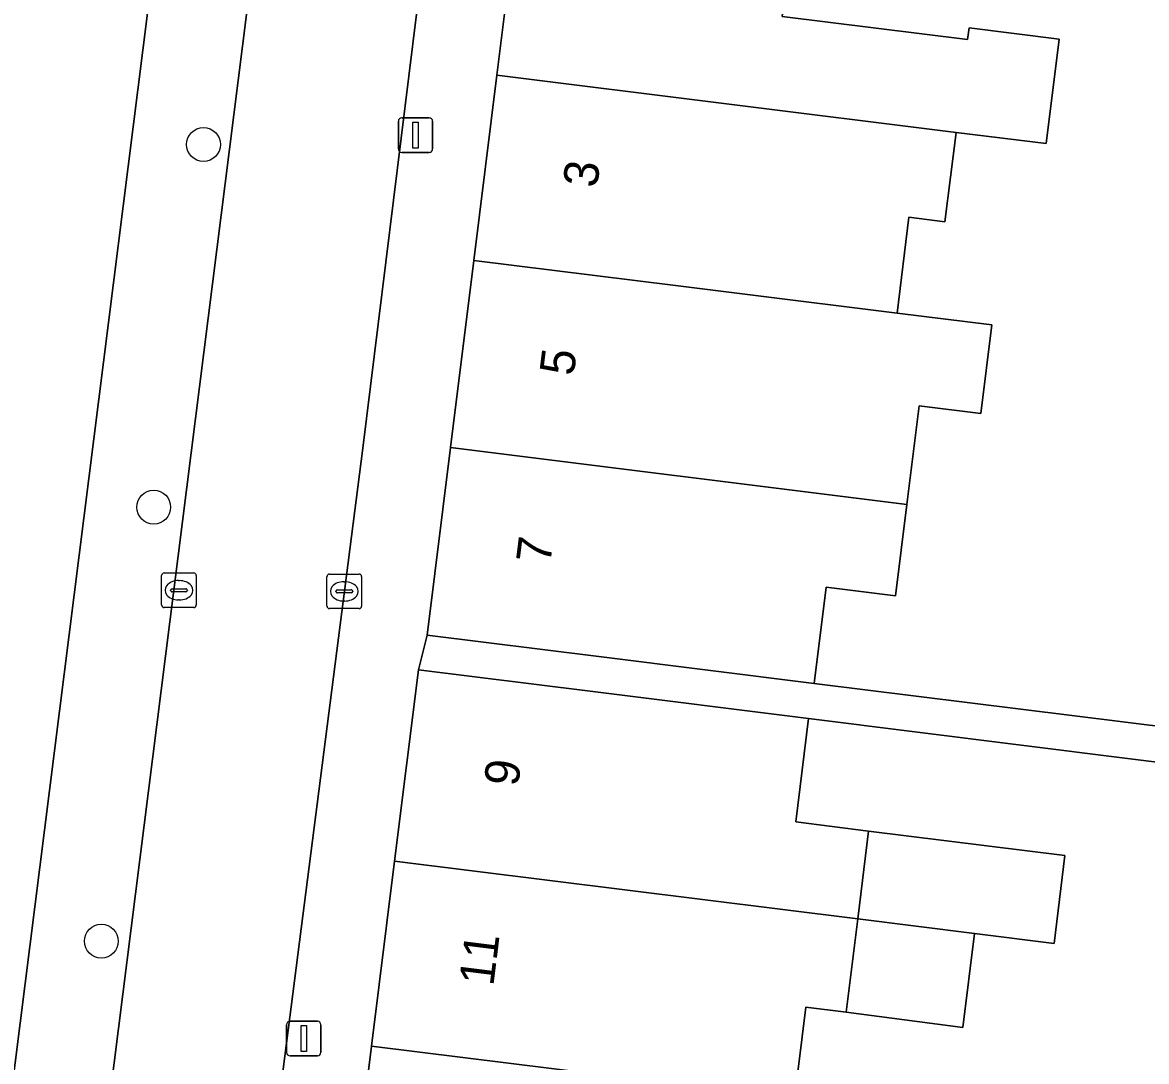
# Model space of a CAD drawing. Extents: x 161692 to 162379, y 380760 to 381678.
# Drawn here: x 162219.75 to 162252.25, y 381316.74 to 381346.77 of the extents above; entities that cross this region are included whole.
import ezdxf

# ---------------------------------------------------------------- set-up
doc = ezdxf.new("R2010")
doc.units = 0
for name, color, linetype in [('IMGEO_Boom', 7, 'Continuous'), ('IMGEO_Erf', 7, 'Continuous'), ('IMGEO_Kolk', 7, 'Continuous'), ('IMGEO_Lichtmast', 7, 'Continuous'), ('IMGEO_Pand', 7, 'Continuous'), ('IMGEO_Pand_nummerreeks', 7, 'Continuous'), ('IMGEO_Rijbaan_lokaal_open', 7, 'Continuous'), ('IMGEO_Voetpad_open', 7, 'Continuous')]:
    doc.layers.add(name, color=color, linetype=linetype)

msp = doc.modelspace()

# ---------------------------------------------------------------- linework, layer by layer
at = {"layer": 'IMGEO_Boom'}
for centre in [(162224.984, 381343.246), (162223.544, 381332.765), (162222.03, 381320.22)]:
    msp.add_circle(centre, 0.489, dxfattribs=at)
at = {"layer": 'IMGEO_Erf'}
for points in [[(162208.878, 381232.259), (162227.066, 381376.397), (162227.235, 381376.39), (162227.307, 381376.913), (162226.777, 381376.984), (162226.745, 381376.844), (162140.834, 381387.594)], [(162257.404, 381347.395), (162242.074, 381349.823), (162241.716, 381346.947), (162247.078, 381346.28), (162247.12, 381346.614), (162249.72, 381346.29), (162249.344, 381343.27), (162246.744, 381343.594), (162246.422, 381341.012), (162245.38, 381341.142), (162245.035, 381338.375), (162247.778, 381338.033), (162247.458, 381335.468), (162245.672, 381335.69), (162245.318, 381332.845), (162244.989, 381330.204), (162242.984, 381330.454), (162242.638, 381327.668), (162260.567, 381325.438)], [(162260.895, 381313.321), (162261.495, 381318.25), (162266.294, 381317.666), (162267.069, 381323.572), (162242.48, 381326.654), (162242.108, 381323.665), (162244.215, 381323.403), (162249.891, 381322.697), (162249.575, 381320.157), (162247.273, 381320.444), (162246.935, 381317.729), (162243.563, 381318.166), (162242.396, 381318.311), (162242.067, 381315.664)]]:
    msp.add_lwpolyline(points, dxfattribs=at)
at = {"layer": 'IMGEO_Kolk'}
for p, q in [((162223.773, 381329.936), (162223.773, 381330.788)), ((162223.848, 381330.862), (162224.7, 381330.862)), ((162224.261, 381330.642), (162224.286, 381330.642)), ((162224.774, 381330.788), (162224.774, 381329.936)), ((162228.554, 381329.904), (162228.554, 381330.756)), ((162228.629, 381330.83), (162229.481, 381330.83)), ((162229.042, 381330.61), (162229.067, 381330.61)), ((162229.555, 381330.756), (162229.555, 381329.904)), ((162224.032, 381330.356), (162224.032, 381330.368)), ((162224.47, 381330.319), (162224.072, 381330.319)), ((162224.075, 381330.405), (162224.473, 381330.405)), ((162224.516, 381330.368), (162224.516, 381330.356)), ((162228.813, 381330.324), (162228.813, 381330.336)), ((162229.251, 381330.287), (162228.853, 381330.287)), ((162228.856, 381330.373), (162229.254, 381330.373)), ((162229.297, 381330.336), (162229.297, 381330.324)), ((162224.284, 381330.082), (162224.259, 381330.082)), ((162229.065, 381330.05), (162229.04, 381330.05)), ((162224.7, 381329.862), (162223.848, 381329.862)), ((162229.481, 381329.83), (162228.629, 381329.83))]:
    msp.add_line(p, q, dxfattribs=at)
for points in [[(162223.773, 381329.936), (162223.773, 381330.788)], [(162223.848, 381330.862), (162224.7, 381330.862)], [(162224.774, 381330.788), (162224.774, 381329.936)], [(162228.554, 381329.904), (162228.554, 381330.756)], [(162228.629, 381330.83), (162229.481, 381330.83)], [(162229.555, 381330.756), (162229.555, 381329.904)], [(162224.7, 381329.862), (162223.848, 381329.862)], [(162229.481, 381329.83), (162228.629, 381329.83)]]:
    msp.add_lwpolyline(points, dxfattribs=at)
for centre, radius, start, end in [((162223.85, 381330.786), 0.0765, 91.552, 178.448), ((162223.85, 381330.786), 0.0765, 91.552, 178.448), ((162224.698, 381330.786), 0.0765, 1.552, 88.448), ((162224.698, 381330.786), 0.0765, 1.552, 88.448), ((162228.631, 381330.754), 0.0765, 91.552, 178.448), ((162228.631, 381330.754), 0.0765, 91.552, 178.448), ((162229.479, 381330.754), 0.0765, 1.552, 88.448), ((162229.479, 381330.754), 0.0765, 1.552, 88.448), ((162224.072, 381330.365), 0.0403, 85.8775, 175.7526), ((162224.069, 381330.355), 0.0366, 178.938, 274.7102), ((162224.473, 381330.362), 0.043, 264.8664, 352.4533), ((162224.477, 381330.367), 0.0386, 1.7309, 96.639), ((162228.853, 381330.333), 0.0403, 85.8775, 175.7526), ((162228.85, 381330.323), 0.0366, 178.938, 274.7102), ((162229.254, 381330.33), 0.043, 264.8664, 352.4533), ((162229.258, 381330.335), 0.0386, 1.7309, 96.639), ((162223.85, 381329.938), 0.0765, 181.552, 268.448), ((162223.85, 381329.938), 0.0765, 181.552, 268.448), ((162224.698, 381329.938), 0.0765, 271.552, 358.448), ((162224.698, 381329.938), 0.0765, 271.552, 358.448), ((162228.631, 381329.906), 0.0765, 181.552, 268.448), ((162228.631, 381329.906), 0.0765, 181.552, 268.448), ((162229.479, 381329.906), 0.0765, 271.552, 358.448), ((162229.479, 381329.906), 0.0765, 271.552, 358.448)]:
    msp.add_arc(centre, radius, start, end, dxfattribs=at)
for centre, major_axis, ratio, start_param, end_param in [((162224.26, 381330.362), (-0.387, 0.002), 0.722429, 4.712389, 7.853982), ((162224.285, 381330.362), (-0.39, 0.002), 0.717154, 1.570796, 4.712389), ((162229.041, 381330.33), (-0.387, 0.002), 0.722429, 4.712389, 7.853982), ((162229.066, 381330.33), (-0.39, 0.002), 0.717154, 1.570796, 4.712389)]:
    msp.add_ellipse(centre, major_axis=major_axis, ratio=ratio, start_param=start_param, end_param=end_param, dxfattribs=at)
at = {"layer": 'IMGEO_Lichtmast'}
for p, q in [((162230.618, 381343.117), (162230.618, 381343.917)), ((162230.618, 381343.917), (162230.618, 381343.117)), ((162230.718, 381344.017), (162231.508, 381344.017)), ((162231.508, 381344.017), (162230.718, 381344.017)), ((162231.608, 381343.917), (162231.608, 381343.117)), ((162231.608, 381343.117), (162231.608, 381343.917)), ((162231.508, 381343.017), (162230.718, 381343.017)), ((162230.718, 381343.017), (162231.508, 381343.017)), ((162227.487, 381317.904), (162228.277, 381317.904)), ((162228.277, 381317.904), (162227.487, 381317.904)), ((162227.387, 381317.004), (162227.387, 381317.804)), ((162227.387, 381317.804), (162227.387, 381317.004)), ((162228.377, 381317.804), (162228.377, 381317.004)), ((162228.377, 381317.004), (162228.377, 381317.804)), ((162228.277, 381316.904), (162227.487, 381316.904)), ((162227.487, 381316.904), (162228.277, 381316.904))]:
    msp.add_line(p, q, dxfattribs=at)
for points in [[(162231.038, 381343.892), (162231.188, 381343.892), (162231.188, 381343.142), (162231.038, 381343.142), (162231.038, 381343.892)], [(162227.807, 381317.779), (162227.957, 381317.779), (162227.957, 381317.029), (162227.807, 381317.029), (162227.807, 381317.779)]]:
    msp.add_lwpolyline(points, dxfattribs=at)
for centre, start, end in [((162230.718, 381343.917), 90, 180), ((162230.718, 381343.917), 90, 180), ((162231.508, 381343.917), 0, 90), ((162231.508, 381343.917), 360, 90), ((162230.718, 381343.117), 180, 270), ((162230.718, 381343.117), 180, 270), ((162231.508, 381343.117), 270, 0), ((162231.508, 381343.117), 270, 0), ((162227.487, 381317.804), 90, 180), ((162227.487, 381317.804), 90, 180), ((162228.277, 381317.804), 0, 90), ((162228.277, 381317.804), 360, 90), ((162227.487, 381317.004), 180, 270), ((162227.487, 381317.004), 180, 270), ((162228.277, 381317.004), 270, 0), ((162228.277, 381317.004), 270, 0)]:
    msp.add_arc(centre, 0.1, start, end, dxfattribs=at)
at = {"layer": 'IMGEO_Pand'}
for points in [[(162246.744, 381343.594), (162249.344, 381343.27), (162249.72, 381346.29), (162247.12, 381346.614), (162247.078, 381346.28), (162241.716, 381346.947), (162242.074, 381349.823), (162239.118, 381350.191), (162234.156, 381350.809), (162233.464, 381345.246)], [(162246.744, 381343.594), (162233.464, 381345.246), (162232.798, 381339.897), (162238.631, 381339.171), (162240.636, 381338.922), (162245.035, 381338.375), (162245.38, 381341.142), (162246.422, 381341.012)], [(162245.035, 381338.375), (162240.636, 381338.922), (162238.631, 381339.171), (162232.798, 381339.897), (162232.125, 381334.486), (162245.318, 381332.845), (162245.672, 381335.69), (162247.458, 381335.468), (162247.778, 381338.033)], [(162245.318, 381332.845), (162232.125, 381334.486), (162231.45, 381329.061), (162236.412, 381328.443), (162242.638, 381327.668), (162242.984, 381330.454), (162244.989, 381330.204)], [(162230.509, 381322.53), (162243.899, 381320.864), (162244.215, 381323.403), (162242.108, 381323.665), (162242.48, 381326.654), (162236.159, 381327.441), (162231.197, 381328.058)], [(162244.215, 381323.403), (162243.899, 381320.864), (162247.273, 381320.444), (162249.575, 381320.157), (162249.891, 381322.697)], [(162229.844, 381317.185), (162237.767, 381316.199), (162242.067, 381315.664), (162242.396, 381318.311), (162243.563, 381318.166), (162243.899, 381320.864), (162230.509, 381322.53)], [(162243.563, 381318.166), (162246.935, 381317.729), (162247.273, 381320.444), (162243.899, 381320.864)], [(162229.844, 381317.185), (162229.163, 381311.713), (162245.498, 381309.679), (162245.79, 381312.032), (162244.992, 381313.033), (162242.935, 381313.289), (162242.886, 381312.892), (162237.44, 381313.57), (162237.767, 381316.199)]]:
    msp.add_lwpolyline(points, close=True, dxfattribs=at)
at = {"layer": 'IMGEO_Rijbaan_lokaal_open'}
msp.add_lwpolyline([(162225.909, 381305.338), (162226.907, 381313.592), (162229.586, 381334.472), (162232.253, 381355.981), (162232.768, 381360.155), (162227.963, 381360.749), (162221.044, 381305.944)], close=True, dxfattribs=at)
at = {"layer": 'IMGEO_Voetpad_open'}
for points in [[(162229.21, 381376.71), (162227.307, 381376.913), (162227.235, 381376.39), (162227.066, 381376.397), (162208.878, 381232.259), (162213.777, 381232.866), (162213.989, 381234.222)], [(162229.163, 381311.713), (162229.844, 381317.185), (162230.509, 381322.53), (162231.197, 381328.058), (162231.45, 381329.061), (162232.125, 381334.486), (162232.798, 381339.897), (162233.464, 381345.246), (162234.156, 381350.809), (162234.363, 381352.265), (162237.271, 381375.624), (162234.541, 381374.852), (162234.187, 381372.227), (162233.89, 381369.754), (162233.093, 381362.785), (162232.768, 381360.155), (162232.253, 381355.981), (162229.586, 381334.472), (162226.907, 381313.592)], [(162212.487, 381237.729), (162212.525, 381237.964), (162212.802, 381240.212), (162213.607, 381247.038), (162213.942, 381249.694), (162213.96, 381249.837), (162213.552, 381249.89), (162213.566, 381250), (162214.293, 381255.566), (162214.677, 381255.516), (162219.936, 381297.171), (162219.687, 381297.204), (162220.263, 381301.861), (162220.524, 381301.827), (162220.712, 381303.315), (162221.044, 381305.944), (162227.963, 381360.749), (162228.295, 381363.379), (162229.539, 381372.857), (162229.678, 381373.851)], [(162260.567, 381325.438), (162242.638, 381327.668), (162236.412, 381328.443), (162231.45, 381329.061), (162231.197, 381328.058), (162236.159, 381327.441), (162242.48, 381326.654), (162267.069, 381323.572)]]:
    msp.add_lwpolyline(points, dxfattribs=at)

# ---------------------------------------------------------------- texts
at = {"layer": 'IMGEO_Pand_nummerreeks'}
for s, rotation, p in [('3', 82.907, (162236.362, 381341.974)), ('5', 82.907, (162235.686, 381336.537)), ('7', 82.9074, (162235.009, 381331.101)), ('9', 82.9049, (162234.08, 381324.668)), ('11', 82.9049, (162233.362, 381318.902))]:
    msp.add_text(s, height=1, rotation=rotation, dxfattribs=at).set_placement(p)

doc.saveas('drawing.dxf')
